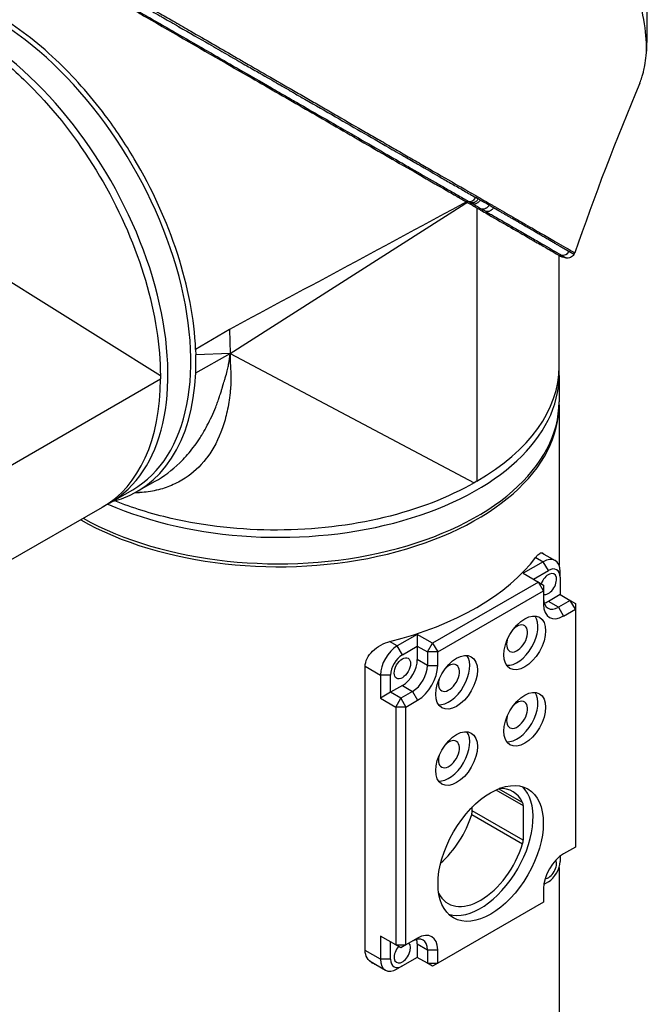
# Model space of a CAD drawing. Header units: millimetres. Extents: x 0 to 4378, y 0 to 2397.
# Tile 319 of 322: x 2702 to 2789, y 1808 to 1945. Entities that reach past the tile are written whole.
import ezdxf

# ---------------------------------------------------------------- set-up
doc = ezdxf.new("R2010")
doc.units = ezdxf.units.MM
doc.header["$LTSCALE"] = 0.2
doc.layers.add('01_Object Line', color=4, linetype='Continuous')

# ---------------------------------------------------------------- blocks, each defined once
blk = doc.blocks.new('A$C92b2c99e')
for p, q in [((-6.7, 1039.69), (25.91, 1060.48)), ((25.91, 1060.48), (26.25, 1060.69)), ((27.58, 1059.92), (27.58, 1021.94)), ((-16.4, 1036.57), (-48.91, 1056.96)), ((17.97, 1056.35), (17.96, 1056.35)), ((17.98, 1056.36), (17.98, 1056.36)), ((18, 1056.37), (18, 1056.37)), ((39, 1037.86), (39, 1053.33)), ((41.06, 1053.45), (41.2, 1053.68)), ((10.65, 1052.41), (10.65, 1052.41)), ((-6.81, 1043.02), (-11.5, 1040.26)), ((-6.81, 1043.02), (-6.7, 1039.69)), ((-11.5, 1040.26), (-11.48, 1039.49)), ((-11.48, 1036.98), (-6.7, 1039.69)), ((-6.7, 1039.69), (-11.48, 1039.49)), ((-11.48, 1036.98), (-11.48, 1039.49)), ((-6.7, 1039.69), (27.21, 1021.72)), ((39, 1036.64), (39, 1037.86)), ((-16.4, 1036.57), (-16.4, 1036.15)), ((39, 1036.64), (39, 1032.96)), ((-49.3, 1017.15), (-16.4, 1036.15)), ((39, 1032.55), (39, 1010.22)), ((-19.75, 1020.43), (-17.12, 1021.91)), ((27.58, 1021.94), (27.21, 1021.72)), ((-23.42, 1018.91), (-20.24, 1020.74)), ((-23.42, 1018.91), (-24.48, 1018.29)), ((-24.48, 1018.29), (-37.88, 1010.56)), ((36.57, 1011.99), (38.45, 1010.9)), ((36.8, 1010.73), (34.01, 1009.12)), ((35.77, 1011.33), (36.8, 1010.73)), ((37.51, 1009.51), (36.8, 1010.73)), ((34.01, 1009.12), (36.13, 1007.9)), ((35.43, 1008.3), (37.51, 1009.51)), ((39.14, 1008.57), (39.14, 1009.39)), ((36.13, 1007.9), (21.43, 999.4)), ((36.13, 1007.9), (36.84, 1007.49)), ((36.84, 1006.67), (36.13, 1007.9)), ((39.14, 1008.57), (39.14, 1006.16)), ((22.13, 998.18), (36.84, 1006.67)), ((36.84, 1007.49), (36.84, 1006.67)), ((36.84, 1006.67), (36.84, 1004.79)), ((39.14, 1006.16), (37.51, 1005.22)), ((38.93, 1004.41), (37.51, 1005.22)), ((40.55, 1005.34), (38.93, 1004.41)), ((39.14, 1006.16), (40.55, 1005.34)), ((40.55, 1005.34), (41.26, 1004.94)), ((41.26, 1004.12), (40.55, 1005.34)), ((41.26, 1004.94), (41.26, 1004.12)), ((38.93, 1004.41), (39.63, 1003.18)), ((39.63, 1003.18), (41.26, 1004.12)), ((41.26, 1004.12), (41.26, 971.05)), ((16.51, 999.02), (15.45, 999.63)), ((19.3, 1000.63), (16.51, 999.02)), ((21.43, 999.4), (19.3, 1000.63)), ((19.3, 1000.63), (19.3, 999)), ((17.22, 997.79), (16.51, 999.02)), ((17.22, 997.79), (19.3, 999)), ((19.3, 999), (20.72, 998.18)), ((19.3, 999), (19.3, 997.12)), ((20.72, 998.18), (21.43, 999.4)), ((22.13, 998.18), (20.72, 998.18)), ((20.72, 998.18), (20.72, 996.3)), ((21.43, 999.4), (22.13, 998.18)), ((22.13, 996.3), (22.13, 998.18)), ((20.72, 996.3), (19.3, 997.12)), ((12.06, 996.2), (14.18, 994.97)), ((12.06, 956.64), (12.06, 996.16)), ((20.72, 996.3), (22.13, 996.3)), ((15.59, 994.97), (14.18, 994.97)), ((14.18, 994.97), (14.18, 991.75)), ((15.59, 992.57), (15.59, 994.97)), ((17.22, 993.51), (15.59, 992.57)), ((18.63, 992.69), (17.01, 991.75)), ((17.22, 993.51), (18.63, 992.69)), ((18.63, 992.69), (19.34, 991.46)), ((15.59, 992.57), (14.18, 991.75)), ((14.18, 991.75), (16.3, 990.52)), ((17.01, 991.75), (15.59, 992.57)), ((16.3, 990.52), (17.01, 991.75)), ((17.01, 991.75), (17.71, 990.52)), ((17.71, 990.52), (19.34, 991.46)), ((17.71, 990.52), (16.3, 990.52)), ((16.3, 990.52), (16.3, 957.46)), ((17.71, 957.46), (17.71, 990.52)), ((30.22, 979.01), (34.01, 976.82)), ((33.93, 977.25), (30.6, 979.17)), ((26.94, 976.1), (26.94, 976.63)), ((34.01, 976.82), (34.01, 972.02)), ((26.86, 975.57), (33.93, 971.49)), ((34.01, 972.02), (26.94, 976.1)), ((41.26, 971.05), (39.63, 970.11)), ((39.14, 969.78), (39.14, 969.05)), ((39, 968.21), (39, 739.09)), ((36.84, 965.27), (36.84, 963.4)), ((37.51, 966.23), (36.88, 965.87)), ((36.84, 963.4), (22.13, 954.91)), ((16.3, 957.46), (14.18, 958.68)), ((14.18, 958.68), (14.18, 955.46)), ((19.34, 958.4), (17.71, 957.46)), ((15.59, 955.46), (15.59, 957.87)), ((16.3, 957.46), (17.71, 957.46)), ((17.01, 957.05), (16.3, 957.46)), ((17.71, 957.46), (17.01, 957.05)), ((19.3, 957.6), (20.72, 956.78)), ((19.3, 957.6), (19.3, 955.72)), ((14.18, 955.46), (12.06, 956.68)), ((19.3, 955.72), (17.22, 954.52)), ((20.72, 954.91), (19.3, 955.72)), ((20.72, 956.78), (22.13, 956.78)), ((20.72, 956.78), (20.72, 954.91)), ((22.13, 954.91), (22.13, 956.78)), ((12.74, 955.17), (14.86, 953.95)), ((15.59, 955.46), (14.18, 955.46)), ((17.22, 954.52), (16.51, 954.11)), ((21.43, 954.5), (20.72, 954.91)), ((20.72, 954.91), (22.13, 954.91)), ((22.13, 954.91), (21.43, 954.5))]:
    blk.add_line(p, q)
for centre, major_axis, ratio, start_param, end_param in [((-39.74, 1054.52), (19.5, -33.77), 0.57735, 0, 2.339416), ((-42.92, 1052.68), (19.5, -33.77), 0.57735, 0, 2.223644), ((-42.92, 1052.68), (19.5, -33.77), 0.57735, 0, 2.223644), ((26.72, 1061.77), (-0.499, -0.867), 0.80827, 0.256115, 1.56999), ((21.14, 1089.67), (-17.71, 30.68), 0.57735, 2.457593, 2.457595), ((12.02, 1084.4), (17.65, -30.58), 0.57735, 5.589188, 5.589195), ((10.3, 1049.27), (2.78, -4.82), 0.57735, 2.040228, 2.040267), ((-10.61, 1071.34), (-16.09, 27.88), 0.57735, 3.714306, 3.714316), ((13.57, 1052.37), (-1.27, 2.2), 0.57735, 5.28831, 5.288393), ((39.53, 1054.35), (-0.506, -0.862), 0.986461, 0.298059, 1.577789), ((10.92, 1052.69), (0.474, 0.515), 0.389271, 5.2089, 5.209486), ((-23.12, 1064.11), (17.5, -30.31), 0.57735, 0.702575, 0.702579), ((-23.12, 1064.11), (16.74, -29), 0.57735, 0.649241, 0.649245), ((-22.77, 1064.32), (-14.54, 25.18), 0.57735, 3.562488, 3.56249), ((-23.12, 1064.11), (14.79, -25.61), 0.57735, 0.456595, 0.456596), ((-1.58, 1045.75), (0.4, -0.693), 0.578031, 4.605956, 4.606013), ((0, 1037.86), (39, 0), 0.57735, 5.497787, 6.283185), ((0, 1037.86), (39, 0), 0.57735, 5.497787, 6.283185), ((0, 1036.64), (39, 0), 0.57735, 4.059541, 6.283185), ((0, 1036.64), (39, 0), 0.57735, 4.059541, 6.283185), ((-39.39, 1054.72), (19.76, -34.22), 0.57735, 6.121179, 7.017951), ((-43.98, 1052.07), (19.5, -33.77), 0.57735, 0, 0.785398), ((-43.98, 1052.07), (19.5, -33.77), 0.57735, 0, 0.785398), ((0, 1032.55), (39, 0), 0.57735, 3.930948, 6.292251), ((0, 1032.96), (39, 0), 0.57735, 3.943769, 6.283185), ((0, 1041.54), (-23.75, 0), 0.57735, 1.225528, 1.22553), ((0, 1041.54), (-26.7, 0), 0.57735, 1.234729, 1.234733), ((0, 1040.84), (25.5, 0), 0.57735, 4.360679, 4.360683), ((0, 1041.54), (25.5, 0), 0.57735, 4.373896, 4.373901), ((0, 1037.86), (35.95, 0), 0.57735, 4.146838, 4.146856), ((0, 1037.86), (-35.75, 0), 0.57735, 1.01204, 1.012056), ((0, 1020.31), (39, 0), 0.57735, 5.120985, 5.874589), ((36.8, 1008.04), (1.65, 2.86), 0.57735, 5.497787, 7.068583), ((37.51, 1007.63), (0.8, 1.39), 0.57735, 3.29128, 8.145349), ((37.51, 1007.63), (1.15, 1.99), 0.57735, 5.497787, 7.068583), ((38.93, 1006.81), (-1.47, -2.55), 0.57735, 5.497787, 7.068583), ((37.51, 1007.63), (1.47, 2.55), 0.57735, 3.641557, 3.926991), ((39.63, 1006.41), (-1.97, -3.42), 0.57735, 5.497787, 7.068583), ((33.16, 1000.06), (2.05, 3.55), 0.57735, 3.403266, 6.021512), ((33.16, 1000.06), (1.03, 1.79), 0.57735, 1.982286, 7.442492), ((16.51, 996.32), (-1.65, -2.86), 0.57735, 3.926991, 5.497787), ((17.22, 995.91), (1.15, 1.99), 0.57735, 0.785398, 2.356194), ((17.22, 995.91), (1.47, 2.55), 0.57735, 3.926991, 5.497787), ((23.69, 994.59), (2.05, 3.55), 0.57735, 3.403266, 6.021512), ((18.63, 995.1), (-1.47, -2.55), 0.57735, 0.785398, 2.356194), ((19.34, 994.69), (1.97, 3.42), 0.57735, 3.926991, 5.497787), ((23.69, 994.59), (1.03, 1.79), 0.57735, 1.982286, 7.442492), ((33.16, 989.44), (1.03, 1.79), 0.57735, 1.982286, 7.442492), ((33.16, 989.44), (2.05, 3.55), 0.57735, 3.403266, 6.021512), ((23.69, 983.97), (1.03, 1.79), 0.57735, 1.982286, 7.442492), ((23.69, 983.97), (2.05, 3.55), 0.57735, 3.403266, 6.021512), ((28.07, 970.99), (5.17, 8.96), 0.57735, 3.27866, 6.146118), ((28.07, 970.99), (4.5, 7.79), 0.57735, 5.900503, 6.647126), ((32.95, 976.21), (0.75, 1.3), 0.57735, 5.497787, 5.900503), ((21, 975.07), (4.5, 7.79), 0.57735, 4.171582, 5.095071), ((25.88, 975.49), (-0.75, -1.3), 0.57735, 1.953479, 2.356194), ((28.07, 970.99), (-4.5, -7.79), 0.57735, 5.919245, 8.236664), ((32.95, 971.41), (0.75, 1.3), 0.57735, 5.095071, 5.497787), ((39.63, 966.89), (-1.97, -3.42), 0.57735, 3.926991, 5.497787), ((37.51, 968.11), (0.8, 1.39), 0.57735, 3.515391, 5.909387), ((37.51, 968.11), (-1.15, -1.99), 0.57735, 0.785398, 2.356194), ((19.34, 955.17), (1.97, 3.42), 0.57735, 5.497787, 7.068583), ((17.22, 956.4), (0.8, 1.39), 0.57735, 1.279429, 6.133498), ((18.63, 955.58), (1.47, 2.55), 0.57735, 5.497787, 7.068583), ((17.22, 956.4), (1.47, 2.55), 0.57735, 5.497787, 5.783221), ((14.39, 958.03), (-1.65, -2.86), 0.57735, 6.258355, 6.283185), ((16.51, 956.8), (-1.65, -2.86), 0.57735, 5.497787, 7.068583), ((17.22, 956.4), (-1.15, -1.99), 0.57735, 5.497787, 7.068583)]:
    blk.add_ellipse(centre, major_axis=major_axis, ratio=ratio, start_param=start_param, end_param=end_param)
for centre, major_axis in [((34.22, 999.45), (-2.05, -3.55)), ((24.75, 993.97), (-2.05, -3.55)), ((17.22, 995.91), (-0.8, -1.39)), ((34.22, 988.83), (-2.05, -3.55)), ((24.75, 983.36), (-2.05, -3.55)), ((29.49, 970.17), (-5.17, -8.96))]:
    blk.add_ellipse(centre, major_axis=major_axis, ratio=0.57735)
for points, knots in [([(50.22, 1077.29), (50.22, 1077.3), (50.22, 1077.3), (50.27, 1077.42), (50.32, 1077.55), (50.41, 1077.8), (50.46, 1077.94), (50.57, 1078.27), (50.63, 1078.48), (50.71, 1078.75), (50.73, 1078.82), (50.81, 1079.15), (50.87, 1079.43), (51, 1080.16), (51.06, 1080.64), (51.25, 1083.28), (51.01, 1086.21), (49.7, 1090.31), (49.64, 1090.51), (49.5, 1090.92), (49.43, 1091.13), (49.28, 1091.54), (49.21, 1091.74), (48.83, 1092.74), (48.49, 1093.56), (47.94, 1094.8), (47.75, 1095.22), (46.74, 1097.35), (45.8, 1099.09), (44.48, 1101.26), (44.22, 1101.69), (41.71, 1105.62), (39.07, 1109.04), (34.39, 1114.16), (32.51, 1116.01), (29.64, 1118.55), (28.68, 1119.35), (26.75, 1120.85), (25.77, 1121.57), (24.81, 1122.21)], [0.717541, 0.717541, 0.717541, 0.717541, 0.718212, 0.718212, 0.74576, 0.74576, 0.776284, 0.776284, 0.820204, 0.820204, 0.834927, 0.834927, 0.896521, 0.896521, 0.995652, 0.995652, 1.428405, 1.428405, 1.450296, 1.450296, 1.471663, 1.471663, 1.492327, 1.492327, 1.574835, 1.574835, 1.616316, 1.616316, 1.784634, 1.784634, 1.826029, 1.826029, 2.164003, 2.164003, 2.373598, 2.373598, 2.479923, 2.479923, 2.586935, 2.586935, 2.586935, 2.586935]), ([(-29.33, 1094.06), (-28.28, 1093.45), (-27, 1092.71), (-25.46, 1091.82), (-24.77, 1091.43), (-24.04, 1091), (-23.25, 1090.55), (-23.23, 1090.54), (-23.21, 1090.53), (-23.2, 1090.52), (-22.49, 1090.11), (-21.75, 1089.69), (-20.96, 1089.23), (-20.3, 1088.85), (-19.62, 1088.46), (-18.9, 1088.05), (-18.81, 1087.99), (-18.72, 1087.94), (-18.63, 1087.89), (-17.93, 1087.48), (-17.2, 1087.07), (-16.46, 1086.64), (-16.39, 1086.6), (-16.32, 1086.56), (-16.25, 1086.52), (-15.9, 1086.31), (-15.53, 1086.1), (-15.16, 1085.89), (-14.94, 1085.76), (-14.72, 1085.64), (-14.5, 1085.51), (-14.39, 1085.44), (-14.27, 1085.38), (-14.16, 1085.32), (-14.06, 1085.26), (-13.98, 1085.21), (-13.86, 1085.14), (-13.85, 1085.14), (-13.84, 1085.13), (-13.82, 1085.12), (-12.33, 1084.26), (-10.94, 1083.46), (-9.65, 1082.72), (-8.81, 1082.23), (-8.02, 1081.78), (-7.27, 1081.35), (-6.43, 1080.86), (-5.63, 1080.4), (-4.89, 1079.98), (-4.24, 1079.6), (-3.63, 1079.25), (-3.06, 1078.93), (-1.98, 1078.3), (-1.05, 1077.77), (-0.27, 1077.32), (-0.1, 1077.22), (0.07, 1077.12), (0.23, 1077.03), (0.66, 1076.78), (1.05, 1076.56), (1.38, 1076.37), (1.54, 1076.27), (1.69, 1076.18), (1.83, 1076.1), (1.88, 1076.08), (1.92, 1076.05), (1.96, 1076.03), (1.99, 1076.02), (2.01, 1076), (2.03, 1075.99), (2.06, 1075.97), (2.1, 1075.95), (2.12, 1075.94), (2.14, 1075.93), (2.15, 1075.92), (2.17, 1075.91), (2.17, 1075.91), (2.18, 1075.91), (2.18, 1075.91), (2.18, 1075.91), (2.18, 1075.91), (2.18, 1075.9), (2.19, 1075.9), (2.2, 1075.9), (2.21, 1075.89), (2.7, 1075.6), (3.19, 1075.32), (3.67, 1075.05), (5.14, 1074.2), (6.56, 1073.39), (7.92, 1072.6), (9.32, 1071.79), (10.67, 1071.02), (11.96, 1070.27), (13.29, 1069.51), (14.56, 1068.77), (15.78, 1068.07), (16.18, 1067.84), (16.58, 1067.61), (16.97, 1067.39), (17.18, 1067.27), (17.39, 1067.14), (17.6, 1067.02), (18.21, 1066.68), (18.79, 1066.34), (19.37, 1066.01), (20.54, 1065.33), (21.66, 1064.69), (22.71, 1064.08), (23.25, 1063.77), (23.78, 1063.46), (24.29, 1063.17), (24.81, 1062.87), (25.32, 1062.58), (25.81, 1062.3), (26.36, 1061.98), (26.9, 1061.67), (27.42, 1061.37)], [0.0000003, 0.0000003, 0.0000003, 0.0000003, 0.0859853, 0.0859853, 0.0859853, 0.1241981, 0.1241981, 0.1241981, 0.125, 0.125, 0.125, 0.1589987, 0.1589987, 0.1589987, 0.1875, 0.1875, 0.1875, 0.1911709, 0.1911709, 0.1911709, 0.21875, 0.21875, 0.21875, 0.2212271, 0.2212271, 0.2212271, 0.234375, 0.234375, 0.234375, 0.2421875, 0.2421875, 0.2421875, 0.2460938, 0.2460938, 0.2460938, 0.2496161, 0.2496161, 0.2496161, 0.25, 0.25, 0.25, 0.2912742, 0.2912742, 0.2912742, 0.3179228, 0.3179228, 0.3179228, 0.3481944, 0.3481944, 0.3481944, 0.375, 0.375, 0.375, 0.4261619, 0.4261619, 0.4261619, 0.4375, 0.4375, 0.4375, 0.46875, 0.46875, 0.46875, 0.484375, 0.484375, 0.484375, 0.4893023, 0.4893023, 0.4893023, 0.4921875, 0.4921875, 0.4921875, 0.4960938, 0.4960938, 0.4960938, 0.4980469, 0.4980469, 0.4980469, 0.4986572, 0.4986572, 0.4986572, 0.4992676, 0.4992676, 0.4992676, 0.5, 0.5, 0.5, 0.5215625, 0.5215625, 0.5215625, 0.5877727, 0.5877727, 0.5877727, 0.656049, 0.656049, 0.656049, 0.7265974, 0.7265974, 0.7265974, 0.75, 0.75, 0.75, 0.7627993, 0.7627993, 0.7627993, 0.7996666, 0.7996666, 0.7996666, 0.8755356, 0.8755356, 0.8755356, 0.9146293, 0.9146293, 0.9146293, 0.9545641, 0.9545641, 0.9545641, 1, 1, 1, 1]), ([(-29.18, 1094.31), (-28.25, 1093.77), (-27.26, 1093.2), (-25.22, 1092.02), (-24.17, 1091.42), (-20.92, 1089.54), (-18.67, 1088.24), (-15.73, 1086.54), (-15.07, 1086.16), (-13.66, 1085.35), (-12.91, 1084.92), (-10.16, 1083.33), (-8.17, 1082.18), (-5.68, 1080.74), (-5.16, 1080.44), (-3.46, 1079.46), (-2.28, 1078.78), (0.12, 1077.39), (1.34, 1076.69), (3.17, 1075.63), (3.78, 1075.28), (5.03, 1074.56), (5.66, 1074.2), (6.92, 1073.46), (7.56, 1073.1), (9.53, 1071.96), (10.84, 1071.2), (12.78, 1070.09), (13.43, 1069.71), (14.75, 1068.95), (15.41, 1068.57), (16.73, 1067.8), (17.4, 1067.42), (18.38, 1066.85), (18.71, 1066.66), (19.72, 1066.08), (20.39, 1065.69), (22.46, 1064.5), (23.81, 1063.71), (25.41, 1062.79), (25.72, 1062.62), (26.43, 1062.2), (26.83, 1061.97), (27.48, 1061.6), (27.71, 1061.46), (28.02, 1061.29), (28.06, 1061.26), (28.16, 1061.2), (28.21, 1061.17), (28.44, 1061.04), (28.58, 1060.96), (28.83, 1060.82), (28.9, 1060.78), (29.1, 1060.66), (29.2, 1060.6), (29.42, 1060.48), (29.53, 1060.41), (29.71, 1060.31), (29.78, 1060.27), (29.91, 1060.19), (29.97, 1060.16), (30.11, 1060.08), (30.18, 1060.04), (30.31, 1059.96), (30.38, 1059.92), (31.3, 1059.39), (32.12, 1058.92), (33.4, 1058.18), (33.87, 1057.91), (34.77, 1057.39), (35.19, 1057.15), (35.79, 1056.8), (35.97, 1056.69), (36.53, 1056.37), (36.88, 1056.17), (38.48, 1055.25), (39.47, 1054.67), (40.19, 1054.26), (40.23, 1054.24), (40.3, 1054.2), (40.33, 1054.18), (40.4, 1054.14), (40.43, 1054.12), (40.48, 1054.09), (40.51, 1054.08), (40.65, 1053.99), (40.75, 1053.93), (40.87, 1053.87), (40.89, 1053.85), (40.93, 1053.83), (40.95, 1053.82), (40.99, 1053.8), (41.01, 1053.79), (41.04, 1053.77), (41.06, 1053.76), (41.09, 1053.74), (41.11, 1053.73), (41.14, 1053.71), (41.15, 1053.71), (41.16, 1053.7), (41.17, 1053.7), (41.18, 1053.69), (41.18, 1053.69), (41.19, 1053.68), (41.19, 1053.68), (41.19, 1053.68), (41.2, 1053.68), (41.2, 1053.68)], [-21.001083, -21.001083, -21.001083, -21.001083, -20.328863, -20.328863, -19.655828, -19.655828, -18.308332, -18.308332, -17.924512, -17.924512, -17.485993, -17.485993, -16.316696, -16.316696, -16.006668, -16.006668, -15.296307, -15.296307, -14.534305, -14.534305, -14.139555, -14.139555, -13.730091, -13.730091, -13.30546, -13.30546, -12.401825, -12.401825, -11.929878, -11.929878, -11.437802, -11.437802, -10.9252, -10.9252, -10.663362, -10.663362, -10.117833, -10.117833, -8.934625, -8.934625, -8.645977, -8.645977, -8.260408, -8.260408, -8.006475, -8.006475, -7.961161, -7.961161, -7.91407, -7.91407, -7.778509, -7.778509, -7.724161, -7.724161, -7.666804, -7.666804, -7.602838, -7.602838, -7.565627, -7.565627, -7.532521, -7.532521, -7.488032, -7.488032, -7.450837, -7.450837, -6.924212, -6.924212, -6.587553, -6.587553, -6.265466, -6.265466, -6.109966, -6.109966, -5.79866, -5.79866, -4.627003, -4.627003, -4.564096, -4.564096, -4.501625, -4.501625, -4.439084, -4.439084, -4.389917, -4.389917, -4.135415, -4.135415, -4.06302, -4.06302, -4.00074, -4.00074, -3.938004, -3.938004, -3.858125, -3.858125, -3.782258, -3.782258, -3.697501, -3.697501, -3.658476, -3.658476, -3.601749, -3.601749, -3.53559, -3.53559, -3.48246, -3.48246, -3.48246, -3.48246]), ([(-29.47, 1093.05), (-28.28, 1092.36), (-27.01, 1091.63), (-25.68, 1090.86), (-24.98, 1090.46), (-24.25, 1090.04), (-23.52, 1089.62), (-22.79, 1089.19), (-22.04, 1088.76), (-21.29, 1088.33), (-20.53, 1087.89), (-19.77, 1087.45), (-19, 1087.01), (-18.23, 1086.56), (-17.45, 1086.12), (-16.67, 1085.67), (-15.89, 1085.22), (-15.11, 1084.77), (-14.33, 1084.31), (-12.94, 1083.52), (-11.56, 1082.72), (-10.18, 1081.93), (-9.4, 1081.48), (-8.62, 1081.03), (-7.85, 1080.58), (-7.06, 1080.13), (-6.28, 1079.68), (-5.51, 1079.23), (-3.97, 1078.34), (-2.45, 1077.47), (-0.95, 1076.61), (-0.21, 1076.18), (0.52, 1075.76), (1.25, 1075.34), (1.81, 1075.01), (2.38, 1074.69), (2.93, 1074.37), (4.36, 1073.54), (5.76, 1072.74), (7.13, 1071.95), (8.49, 1071.16), (9.83, 1070.39), (11.12, 1069.65), (12.42, 1068.9), (13.68, 1068.17), (14.9, 1067.47), (15.51, 1067.12), (16.11, 1066.77), (16.7, 1066.43), (17.29, 1066.09), (17.87, 1065.75), (18.45, 1065.42), (19.59, 1064.77), (20.69, 1064.13), (21.76, 1063.52), (22.29, 1063.21), (22.81, 1062.91), (23.32, 1062.62), (23.83, 1062.32), (24.33, 1062.03), (24.82, 1061.75), (25.36, 1061.44), (25.89, 1061.13), (26.41, 1060.83)], [0, 0, 0, 0, 0.0671031, 0.0671031, 0.0671031, 0.1029277, 0.1029277, 0.1029277, 0.1387919, 0.1387919, 0.1387919, 0.1747111, 0.1747111, 0.1747111, 0.2106779, 0.2106779, 0.2106779, 0.2467042, 0.2467042, 0.2467042, 0.3103939, 0.3103939, 0.3103939, 0.3465771, 0.3465771, 0.3465771, 0.383319, 0.383319, 0.383319, 0.4564224, 0.4564224, 0.4564224, 0.4927866, 0.4927866, 0.4927866, 0.5210907, 0.5210907, 0.5210907, 0.5939582, 0.5939582, 0.5939582, 0.6669229, 0.6669229, 0.6669229, 0.7399622, 0.7399622, 0.7399622, 0.7765034, 0.7765034, 0.7765034, 0.8130598, 0.8130598, 0.8130598, 0.886194, 0.886194, 0.886194, 0.9227702, 0.9227702, 0.9227702, 0.9593497, 0.9593497, 0.9593497, 1, 1, 1, 1]), ([(-29.32, 1092.77), (-28.79, 1092.47), (-27.19, 1091.54), (-23.17, 1089.22), (-21.52, 1088.27), (-19.33, 1087.01), (-18.85, 1086.73), (-14.43, 1084.18), (-10.43, 1081.87), (-5.44, 1078.98), (-4.34, 1078.35), (-0.68, 1076.24), (1.83, 1074.79), (5.52, 1072.66), (6.79, 1071.93), (9.34, 1070.45), (10.63, 1069.71), (13.23, 1068.2), (14.55, 1067.45), (17.2, 1065.91), (18.53, 1065.15), (20.47, 1064.03), (21.11, 1063.66), (22.8, 1062.68), (23.82, 1062.09), (25.02, 1061.4), (25.26, 1061.26), (25.65, 1061.04), (25.79, 1060.96), (26.08, 1060.79), (26.19, 1060.72), (26.43, 1060.58), (26.56, 1060.51), (26.8, 1060.37), (26.91, 1060.31), (27.22, 1060.13), (27.42, 1060.01), (27.67, 1059.87), (27.73, 1059.84), (27.85, 1059.77), (27.91, 1059.73), (28.13, 1059.6), (28.24, 1059.54), (28.66, 1059.3), (28.94, 1059.14), (30.32, 1058.34), (31.36, 1057.74), (32.76, 1056.93), (33.19, 1056.68), (34.38, 1056), (35.1, 1055.58), (36.33, 1054.87), (36.86, 1054.57), (37.53, 1054.18), (37.72, 1054.07), (38.26, 1053.76), (38.55, 1053.59), (39.01, 1053.33), (39.17, 1053.23), (39.37, 1053.12), (39.41, 1053.09), (39.39, 1053.1), (39.38, 1053.11), (39.32, 1053.15), (39.28, 1053.17), (39.17, 1053.23), (39.09, 1053.28), (39, 1053.33)], [-15.738203, -15.738203, -15.738203, -15.738203, -14.793481, -14.793481, -14.173934, -14.173934, -13.996984, -13.996984, -12.579476, -12.579476, -12.176243, -12.176243, -11.215253, -11.215253, -10.695697, -10.695697, -10.142358, -10.142358, -9.539575, -9.539575, -8.883963, -8.883963, -8.543526, -8.543526, -7.972636, -7.972636, -7.829924, -7.829924, -7.73886, -7.73886, -7.680875, -7.680875, -7.616244, -7.616244, -7.560081, -7.560081, -7.459116, -7.459116, -7.430908, -7.430908, -7.397967, -7.397967, -7.318024, -7.318024, -7.146824, -7.146824, -6.455961, -6.455961, -6.135134, -6.135134, -5.518203, -5.518203, -4.951279, -4.951279, -4.691225, -4.691225, -4.182012, -4.182012, -3.710062, -3.710062, -3.272291, -3.272291, -3.069642, -3.069642, -2.879581, -2.879581, -2.656561, -2.656561, -2.656561, -2.656561]), ([(-11.5, 1040.26), (-11.68, 1044.46), (-12.54, 1048.99), (-15.49, 1058.06), (-17.53, 1062.53), (-21.27, 1068.85), (-22.62, 1070.87), (-26.19, 1075.64), (-28.5, 1078.24), (-33.56, 1083.02), (-36.29, 1085.1), (-39.03, 1086.72)], [0.000001, 0.000001, 0.000001, 0.000001, 1.509107, 1.509107, 2.980726, 2.980726, 3.709428, 3.709428, 4.786993, 4.786993, 5.948512, 5.948512, 5.948512, 5.948512]), ([(-39.19, 1081.09), (-37.11, 1079.47), (-35.09, 1077.6), (-29.86, 1072), (-26.88, 1067.93), (-21.84, 1059.14), (-19.84, 1054.49), (-17.11, 1045.24), (-16.4, 1040.72), (-16.4, 1036.57)], [0.633852, 0.633852, 0.633852, 0.633852, 1.529963, 1.529963, 3.044033, 3.044033, 4.566466, 4.566466, 6.088612, 6.088612, 6.088612, 6.088612]), ([(27.75, 1061.17), (27.73, 1061.13), (27.7, 1061.09), (27.67, 1061.05), (27.64, 1061), (27.6, 1060.96), (27.56, 1060.92), (27.52, 1060.89), (27.48, 1060.85), (27.44, 1060.82), (27.4, 1060.78), (27.35, 1060.76), (27.3, 1060.73), (27.26, 1060.71), (27.21, 1060.68), (27.16, 1060.67), (27.11, 1060.65), (27.06, 1060.64), (27.02, 1060.63), (26.97, 1060.63), (26.92, 1060.62), (26.88, 1060.63), (26.83, 1060.63), (26.79, 1060.63), (26.75, 1060.64)], [0, 0, 0, 0, 0.125, 0.125, 0.125, 0.25, 0.25, 0.25, 0.375, 0.375, 0.375, 0.5, 0.5, 0.5, 0.625, 0.625, 0.625, 0.75, 0.75, 0.75, 0.875, 0.875, 0.875, 1, 1, 1, 1]), ([(26.41, 1060.83), (26.42, 1060.83), (26.43, 1060.82), (26.44, 1060.82), (26.54, 1060.76), (26.64, 1060.7), (26.75, 1060.64)], [0, 0, 0, 0, 0.084771, 0.084771, 0.084771, 1, 1, 1, 1]), ([(28.04, 1061.01), (28.01, 1060.97), (27.98, 1060.93), (27.95, 1060.88), (27.92, 1060.84), (27.88, 1060.8), (27.84, 1060.76), (27.8, 1060.72), (27.76, 1060.69), (27.72, 1060.66), (27.68, 1060.62), (27.63, 1060.59), (27.58, 1060.57), (27.54, 1060.54), (27.49, 1060.52), (27.44, 1060.51), (27.39, 1060.49), (27.34, 1060.48), (27.29, 1060.47), (27.25, 1060.47), (27.2, 1060.46), (27.15, 1060.46), (27.11, 1060.47), (27.07, 1060.47), (27.02, 1060.48)], [0, 0, 0, 0, 0.125, 0.125, 0.125, 0.25, 0.25, 0.25, 0.375, 0.375, 0.375, 0.5, 0.5, 0.5, 0.625, 0.625, 0.625, 0.75, 0.75, 0.75, 0.875, 0.875, 0.875, 1, 1, 1, 1]), ([(27.02, 1060.48), (27.23, 1060.36), (27.43, 1060.24), (27.64, 1060.12), (27.84, 1060.01), (28.05, 1059.89), (28.25, 1059.77)], [0, 0, 0, 0, 0.500049, 0.500049, 0.500049, 1, 1, 1, 1]), ([(29.26, 1060.3), (29.06, 1060.42), (28.85, 1060.54), (28.65, 1060.66), (28.45, 1060.78), (28.24, 1060.89), (28.04, 1061.01)], [0, 0, 0, 0, 0.499983, 0.499983, 0.499983, 1, 1, 1, 1]), ([(29.26, 1060.3), (29.24, 1060.26), (29.21, 1060.22), (29.18, 1060.17), (29.14, 1060.13), (29.11, 1060.09), (29.07, 1060.05), (29.03, 1060.01), (28.99, 1059.98), (28.95, 1059.95), (28.91, 1059.91), (28.86, 1059.89), (28.81, 1059.86), (28.77, 1059.84), (28.72, 1059.81), (28.67, 1059.8), (28.62, 1059.78), (28.57, 1059.77), (28.52, 1059.76), (28.48, 1059.76), (28.43, 1059.75), (28.38, 1059.76), (28.34, 1059.76), (28.29, 1059.76), (28.25, 1059.77)], [0, 0, 0, 0, 0.125, 0.125, 0.125, 0.25, 0.25, 0.25, 0.375, 0.375, 0.375, 0.496983, 0.496983, 0.496983, 0.625, 0.625, 0.625, 0.75, 0.75, 0.75, 0.875, 0.875, 0.875, 1, 1, 1, 1]), ([(29.87, 1059.95), (29.85, 1059.91), (29.82, 1059.86), (29.79, 1059.82), (29.75, 1059.78), (29.72, 1059.74), (29.68, 1059.7), (29.64, 1059.66), (29.6, 1059.63), (29.56, 1059.59), (29.51, 1059.56), (29.47, 1059.53), (29.42, 1059.51), (29.37, 1059.48), (29.32, 1059.46), (29.27, 1059.45), (29.23, 1059.43), (29.18, 1059.42), (29.13, 1059.41), (29.08, 1059.41), (29.03, 1059.4), (28.99, 1059.41), (28.94, 1059.41), (28.9, 1059.41), (28.86, 1059.42)], [0, 0, 0, 0, 0.125, 0.125, 0.125, 0.25, 0.25, 0.25, 0.375, 0.375, 0.375, 0.5, 0.5, 0.5, 0.625, 0.625, 0.625, 0.75, 0.75, 0.75, 0.875, 0.875, 0.875, 1, 1, 1, 1]), ([(29.87, 1059.95), (29.77, 1060.01), (29.67, 1060.07), (29.47, 1060.19), (29.37, 1060.24), (29.26, 1060.3)], [0.000007, 0.000007, 0.000007, 0.000007, 0.4987592, 0.4987592, 1, 1, 1, 1]), ([(28.86, 1059.42), (29.05, 1059.31), (29.25, 1059.2), (29.44, 1059.08), (29.63, 1058.97), (29.83, 1058.86), (30.02, 1058.75), (30.77, 1058.31), (31.49, 1057.9), (32.17, 1057.51), (32.86, 1057.1), (33.52, 1056.73), (34.13, 1056.37), (34.75, 1056.02), (35.32, 1055.68), (35.85, 1055.38), (36.9, 1054.77), (37.77, 1054.26), (38.44, 1053.87), (38.56, 1053.81), (38.67, 1053.74), (38.77, 1053.68), (38.82, 1053.65), (38.86, 1053.63), (38.91, 1053.6), (39.05, 1053.52), (39.18, 1053.44), (39.29, 1053.38)], [0, 0, 0, 0, 0.037905, 0.037905, 0.037905, 0.076407, 0.076407, 0.076407, 0.228573, 0.228573, 0.228573, 0.383709, 0.383709, 0.383709, 0.538779, 0.538779, 0.538779, 0.846375, 0.846375, 0.846375, 0.899464, 0.899464, 0.899464, 0.923234, 0.923234, 0.923234, 1, 1, 1, 1]), ([(39.29, 1053.38), (39.37, 1053.33), (39.44, 1053.29), (39.51, 1053.25), (39.56, 1053.22), (39.6, 1053.2), (39.64, 1053.17), (39.7, 1053.14), (39.75, 1053.11), (39.79, 1053.08), (39.84, 1053.06), (39.87, 1053.04), (39.9, 1053.02), (39.92, 1053.01), (39.93, 1053), (39.94, 1053), (39.96, 1052.99), (39.97, 1052.98), (39.97, 1052.97), (39.98, 1052.97), (39.98, 1052.97), (39.98, 1052.97)], [0, 0, 0, 0, 0.038515, 0.038515, 0.038515, 0.0665662, 0.0665662, 0.0665662, 0.1051222, 0.1051222, 0.1051222, 0.1435792, 0.1435792, 0.1435792, 0.1627903, 0.1627903, 0.1627903, 0.1959954, 0.1959954, 0.1959954, 0.2193625, 0.2193625, 0.2193625, 0.2193625]), ([(41.06, 1053.45), (41.01, 1053.35), (40.94, 1053.27), (40.78, 1053.13), (40.68, 1053.07), (40.49, 1052.99), (40.38, 1052.96), (40.23, 1052.95), (40.18, 1052.95), (40.08, 1052.95), (40.03, 1052.96), (39.98, 1052.97)], [0, 0, 0, 0, 0.0326057, 0.0326057, 0.0646561, 0.0646561, 0.0966177, 0.0966177, 0.1115082, 0.1115082, 0.1301184, 0.1301184, 0.1301184, 0.1301184]), ([(-6.7, 1039.69), (-6.71, 1039.24), (-6.7, 1038.77), (-6.68, 1038.27), (-6.68, 1038.27), (-6.68, 1038.26), (-6.68, 1038.26), (-6.67, 1038.08), (-6.66, 1037.88), (-6.65, 1037.65), (-6.64, 1037.42), (-6.62, 1037.17), (-6.61, 1036.89), (-6.61, 1036.89), (-6.61, 1036.89), (-6.61, 1036.88), (-6.6, 1036.55), (-6.6, 1036.27), (-6.59, 1036.04), (-6.59, 1035.93), (-6.6, 1035.83), (-6.6, 1035.74), (-6.6, 1035.7), (-6.6, 1035.66), (-6.6, 1035.62), (-6.6, 1035.61), (-6.6, 1035.59), (-6.6, 1035.57), (-6.6, 1035.56), (-6.6, 1035.56), (-6.6, 1035.55), (-6.6, 1035.54), (-6.6, 1035.54), (-6.6, 1035.54), (-6.6, 1035.53), (-6.6, 1035.53), (-6.6, 1035.53), (-6.61, 1035.5), (-6.61, 1035.44), (-6.62, 1035.33), (-6.62, 1035.29), (-6.62, 1035.24), (-6.63, 1035.19), (-6.63, 1035.17), (-6.63, 1035.15), (-6.63, 1035.13), (-6.63, 1035.09), (-6.64, 1035.04), (-6.64, 1035), (-6.64, 1034.98), (-6.64, 1034.95), (-6.65, 1034.93), (-6.65, 1034.92), (-6.65, 1034.91), (-6.65, 1034.9), (-6.65, 1034.89), (-6.65, 1034.88), (-6.65, 1034.88), (-6.65, 1034.87), (-6.65, 1034.87), (-6.65, 1034.87), (-6.65, 1034.86), (-6.65, 1034.86), (-6.65, 1034.86), (-6.66, 1034.75), (-6.67, 1034.64), (-6.68, 1034.53), (-6.69, 1034.44), (-6.7, 1034.36), (-6.71, 1034.28), (-6.71, 1034.25), (-6.71, 1034.23), (-6.72, 1034.2), (-6.81, 1033.31), (-6.95, 1032.46), (-7.13, 1031.65), (-7.3, 1030.85), (-7.52, 1030.08), (-7.77, 1029.36), (-7.77, 1029.35), (-7.77, 1029.35), (-7.77, 1029.34), (-8.33, 1027.75), (-9.04, 1026.42), (-9.85, 1025.32), (-9.92, 1025.24), (-9.98, 1025.15), (-10.04, 1025.07), (-10.92, 1023.93), (-11.91, 1023.04), (-12.94, 1022.37), (-12.94, 1022.36), (-12.95, 1022.36), (-12.95, 1022.36), (-13.56, 1021.96), (-14.2, 1021.62), (-14.87, 1021.34), (-15.52, 1021.06), (-16.2, 1020.84), (-16.91, 1020.68), (-16.93, 1020.67), (-16.95, 1020.67), (-16.98, 1020.66), (-17.33, 1020.58), (-17.69, 1020.51), (-18.08, 1020.46), (-18.45, 1020.41), (-18.84, 1020.36), (-19.24, 1020.34), (-19.25, 1020.34), (-19.27, 1020.34), (-19.28, 1020.34), (-19.29, 1020.34), (-19.3, 1020.34), (-19.3, 1020.33), (-19.48, 1020.32), (-19.7, 1020.31), (-19.97, 1020.31)], [0, 0, 0, 0, 0.0310059, 0.0310059, 0.0310059, 0.03125, 0.03125, 0.03125, 0.046875, 0.046875, 0.046875, 0.0622559, 0.0622559, 0.0622559, 0.0625, 0.0625, 0.0625, 0.078125, 0.078125, 0.078125, 0.0859375, 0.0859375, 0.0859375, 0.0898438, 0.0898438, 0.0898438, 0.0917969, 0.0917969, 0.0917969, 0.0927734, 0.0927734, 0.0927734, 0.0932617, 0.0932617, 0.0932617, 0.09375, 0.09375, 0.09375, 0.1015625, 0.1015625, 0.1015625, 0.1043487, 0.1043487, 0.1043487, 0.1054688, 0.1054688, 0.1054688, 0.1074219, 0.1074219, 0.1074219, 0.1083984, 0.1083984, 0.1083984, 0.1088867, 0.1088867, 0.1088867, 0.1091309, 0.1091309, 0.1091309, 0.1092529, 0.1092529, 0.1092529, 0.109375, 0.109375, 0.109375, 0.1171875, 0.1171875, 0.1171875, 0.1230469, 0.1230469, 0.1230469, 0.125, 0.125, 0.125, 0.1875, 0.1875, 0.1875, 0.2495117, 0.2495117, 0.2495117, 0.25, 0.25, 0.25, 0.3661699, 0.3661699, 0.3661699, 0.375, 0.375, 0.375, 0.4995117, 0.4995117, 0.4995117, 0.5, 0.5, 0.5, 0.5625, 0.5625, 0.5625, 0.6230469, 0.6230469, 0.6230469, 0.625, 0.625, 0.625, 0.65625, 0.65625, 0.65625, 0.6865234, 0.6865234, 0.6865234, 0.6873779, 0.6873779, 0.6873779, 0.6884698, 0.6884698, 0.6884698, 0.711278, 0.711278, 0.711278, 0.711278]), ([(-17.12, 1021.91), (-15.91, 1022.59), (-14.77, 1023.45), (-13.71, 1024.48), (-13.69, 1024.49), (-13.68, 1024.5), (-13.67, 1024.52), (-13.09, 1025.08), (-12.54, 1025.69), (-12.02, 1026.36), (-11.75, 1026.7), (-11.5, 1027.05), (-11.24, 1027.42), (-11.12, 1027.6), (-11, 1027.79), (-10.87, 1027.98), (-10.81, 1028.07), (-10.75, 1028.17), (-10.69, 1028.26), (-10.66, 1028.31), (-10.63, 1028.36), (-10.6, 1028.41), (-10.59, 1028.43), (-10.57, 1028.46), (-10.56, 1028.48), (-10.55, 1028.49), (-10.55, 1028.51), (-10.54, 1028.52), (-10.53, 1028.53), (-10.52, 1028.54), (-10.52, 1028.55), (-10.08, 1029.29), (-9.66, 1030.08), (-9.27, 1030.93), (-9.08, 1031.35), (-8.89, 1031.79), (-8.71, 1032.24), (-8.62, 1032.47), (-8.53, 1032.7), (-8.45, 1032.94), (-8.4, 1033.06), (-8.36, 1033.17), (-8.32, 1033.29), (-8.3, 1033.35), (-8.28, 1033.41), (-8.26, 1033.47), (-8.25, 1033.5), (-8.24, 1033.53), (-8.23, 1033.56), (-8.22, 1033.59), (-8.21, 1033.62), (-8.2, 1033.65), (-8.19, 1033.66), (-8.18, 1033.69), (-8.18, 1033.71), (-8.09, 1033.96), (-8.02, 1034.18), (-7.97, 1034.36), (-7.94, 1034.46), (-7.91, 1034.54), (-7.89, 1034.62), (-7.88, 1034.65), (-7.87, 1034.69), (-7.86, 1034.72), (-7.84, 1034.79), (-7.82, 1034.86), (-7.8, 1034.91), (-7.79, 1034.95), (-7.78, 1034.99), (-7.77, 1035.01), (-7.77, 1035.03), (-7.77, 1035.04), (-7.76, 1035.05), (-7.76, 1035.05), (-7.76, 1035.06), (-7.76, 1035.06), (-7.76, 1035.07), (-7.76, 1035.07), (-7.75, 1035.07), (-7.75, 1035.08), (-7.75, 1035.1), (-7.74, 1035.12), (-7.7, 1035.26), (-7.64, 1035.45), (-7.57, 1035.68), (-7.53, 1035.8), (-7.49, 1035.94), (-7.45, 1036.09), (-7.43, 1036.17), (-7.4, 1036.25), (-7.38, 1036.33), (-7.37, 1036.37), (-7.35, 1036.41), (-7.34, 1036.46), (-7.34, 1036.48), (-7.33, 1036.5), (-7.32, 1036.52), (-7.32, 1036.53), (-7.32, 1036.54), (-7.31, 1036.56), (-7.31, 1036.57), (-7.31, 1036.58), (-7.3, 1036.59), (-7.21, 1036.92), (-7.13, 1037.21), (-7.07, 1037.47), (-7.01, 1037.73), (-6.96, 1037.95), (-6.92, 1038.14), (-6.92, 1038.14), (-6.92, 1038.14), (-6.92, 1038.15), (-6.81, 1038.69), (-6.74, 1039.21), (-6.7, 1039.69)], [0.5128426, 0.5128426, 0.5128426, 0.5128426, 0.625, 0.625, 0.625, 0.6264391, 0.6264391, 0.6264391, 0.6875, 0.6875, 0.6875, 0.71875, 0.71875, 0.71875, 0.734375, 0.734375, 0.734375, 0.7421875, 0.7421875, 0.7421875, 0.7460937, 0.7460937, 0.7460937, 0.7480469, 0.7480469, 0.7480469, 0.7490234, 0.7490234, 0.7490234, 0.75, 0.75, 0.75, 0.8125, 0.8125, 0.8125, 0.84375, 0.84375, 0.84375, 0.859375, 0.859375, 0.859375, 0.8671875, 0.8671875, 0.8671875, 0.8710937, 0.8710937, 0.8710937, 0.8730469, 0.8730469, 0.8730469, 0.8748779, 0.8748779, 0.8748779, 0.8757728, 0.8757728, 0.8757728, 0.885526, 0.885526, 0.885526, 0.890625, 0.890625, 0.890625, 0.8928443, 0.8928443, 0.8928443, 0.8984375, 0.8984375, 0.8984375, 0.9023437, 0.9023437, 0.9023437, 0.9042969, 0.9042969, 0.9042969, 0.9052734, 0.9052734, 0.9052734, 0.9060059, 0.9060059, 0.9060059, 0.9077457, 0.9077457, 0.9077457, 0.921875, 0.921875, 0.921875, 0.9296875, 0.9296875, 0.9296875, 0.9335937, 0.9335937, 0.9335937, 0.9355469, 0.9355469, 0.9355469, 0.9365234, 0.9365234, 0.9365234, 0.9370117, 0.9370117, 0.9370117, 0.9375, 0.9375, 0.9375, 0.953125, 0.953125, 0.953125, 0.9685059, 0.9685059, 0.9685059, 0.96875, 0.96875, 0.96875, 1, 1, 1, 1]), ([(27.21, 1021.72), (23.62, 1019.65), (19.35, 1018), (9.98, 1015.74), (4.94, 1015.15), (-5.19, 1015.12), (-10.2, 1015.67), (-17.66, 1017.39), (-20.3, 1018.21), (-22.73, 1019.2)], [0, 0, 0, 0, 1.523476, 1.523476, 3.047005, 3.047005, 4.562156, 4.562156, 5.458689, 5.458689, 5.458689, 5.458689]), ([(35.79, 1011.36), (35.97, 1011.6), (36.15, 1011.79), (36.48, 1012), (36.62, 1012.01), (36.79, 1011.92), (36.83, 1011.87), (36.87, 1011.81)], [-0.5289304, -0.5289304, -0.5289304, -0.5289304, -0.3937419, -0.3937419, -0.2585533, -0.2585533, -0.1994245, -0.1994245, -0.1994245, -0.1994245]), ([(12.06, 996.16), (12.06, 996.51), (12.15, 996.9), (12.52, 997.64), (12.79, 998), (13.41, 998.61), (13.8, 998.9), (14.64, 999.37), (15.08, 999.54), (15.5, 999.64)], [1.0490036, 1.0490036, 1.0490036, 1.0490036, 1.1782803, 1.1782803, 1.307557, 1.307557, 1.4427455, 1.4427455, 1.577934, 1.577934, 1.577934, 1.577934]), ([(13.55, 954.7), (13.37, 954.76), (13.2, 954.84), (12.76, 955.11), (12.5, 955.36), (12.15, 955.95), (12.06, 956.3), (12.06, 956.64)], [0.7307008, 0.7307008, 0.7307008, 0.7307008, 0.7968331, 0.7968331, 0.9229184, 0.9229184, 1.0490036, 1.0490036, 1.0490036, 1.0490036])]:
    blk.add_open_spline(points, degree=3, knots=knots)
for points in [[(51.18, 1087.94), (51.21, 1085.98), (51.2, 1083.87), (51.13, 1081.7)], [(50.22, 1077.29), (46.91, 1069.45), (43.88, 1061.51), (41.2, 1053.68)], [(28.04, 1061.01), (27.94, 1061.07), (27.85, 1061.12), (27.75, 1061.17)], [(26.13, 1060.76), (15.16, 1054.84), (4.18, 1048.93), (-6.81, 1043.02)], [(26.75, 1060.64), (26.84, 1060.59), (26.93, 1060.53), (27.02, 1060.48)], [(28.25, 1059.77), (28.46, 1059.65), (28.66, 1059.54), (28.86, 1059.42)], [(39.98, 1052.97), (39.79, 1053.01), (39.59, 1053.06), (39.4, 1053.1)]]:
    blk.add_open_spline(points, degree=3)
for points, weights in [([(27.75, 1061.17), (27.64, 1061.24), (27.53, 1061.3), (27.42, 1061.37)], [1, 1.00000000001, 1.00000000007, 1]), ([(41.06, 1053.45), (41.06, 1053.45), (41.06, 1053.45), (41.06, 1053.45)], [0.999997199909, 0.999997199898, 0.999997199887, 0.999997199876])]:
    blk.add_rational_spline(points, weights, degree=3)
for points, weights, knots in [([(40.38, 1053.85), (40.26, 1053.92), (40, 1054.07), (39.06, 1054.62), (37.52, 1055.52), (35.23, 1056.85), (33.26, 1057.99), (31.62, 1058.94), (30.47, 1059.61), (30.07, 1059.84), (29.87, 1059.95)], [0.999998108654, 0.999998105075, 0.999998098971, 0.999998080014, 0.999998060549, 0.999998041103, 0.999998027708, 0.999998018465, 0.999998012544, 0.999998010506, 0.999998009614], [0, 0, 0, 0, 0.0767447, 0.1535458, 0.461084, 0.6161941, 0.7713836, 0.9235868, 0.9620932, 1, 1, 1, 1]), ([(41.06, 1053.45), (41.06, 1053.45), (41.06, 1053.45), (41.03, 1053.47), (40.98, 1053.5), (40.89, 1053.56), (40.75, 1053.64), (40.58, 1053.73), (40.46, 1053.81), (40.38, 1053.85)], [0.999997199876, 0.99999719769, 0.999997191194, 0.99999718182, 0.999997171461, 0.999997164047, 0.99999715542, 0.99999714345, 0.999997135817, 0.999997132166], [0.7867357, 0.7867357, 0.7867357, 0.7867357, 0.8040049, 0.83721, 0.8564211, 0.8948782, 0.9334342, 0.9614854, 1, 1, 1, 1])]:
    blk.add_rational_spline(points, weights, degree=3, knots=knots)

msp = doc.modelspace()

# ---------------------------------------------------------------- block references
at = {"layer": '01_Object Line'}
msp.add_blockref('A$C92b2c99e', (2737.807, 859.146), dxfattribs=at)

doc.saveas('drawing.dxf')
